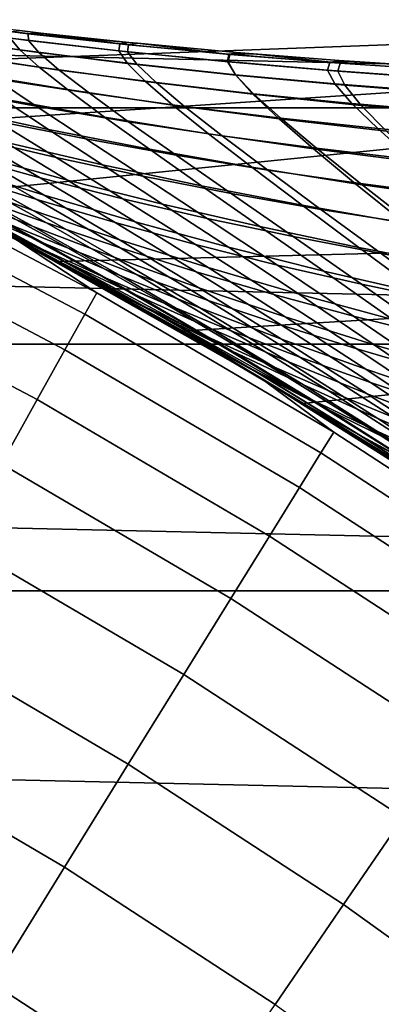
# Model space of a CAD drawing. Header units: metres. Extents: x -28 to 70, y -218 to 28.
# Tile 386 of 463: x 10.41 to 11.74, y 16.57 to 20.2. Entities that reach past the tile are written whole.
import ezdxf

# ---------------------------------------------------------------- set-up
doc = ezdxf.new("R2010")
doc.units = ezdxf.units.M
doc.layers.add('solid_10_261_432_XXX', color=7, linetype='CONTINUOUS')

msp = doc.modelspace()

# ---------------------------------------------------------------- linework, layer by layer
at = {"layer": 'solid_10_261_432_XXX'}
for points in [[(-19.004232, 19.87685, -5), (-18.093325, 20.709457, -5), (19.004232, 19.87685, -5)], [(-18.093325, 20.709457, -5), (18.093325, 20.709457, -5), (19.004232, 19.87685, -5)], [(17.764107, 20.333138), (8.660292, 20.223732), (9.139139, 20.0119)], [(17.764107, 20.333138), (9.139139, 20.0119), (9.612785, 19.788742)], [(17.764107, 20.333138), (9.612785, 19.788742), (10.080972, 19.554386)], [(17.764107, 20.333138), (10.080972, 19.554386), (10.543481, 19.308937), (18.658464, 19.515678)], [(10.012851, 20.145996, 110.879211), (9.972693, 20.187304, 111.913399), (10.37164, 20.133615, 111.950691), (10.407254, 20.089804, 110.934776)], [(10.0691, 20.19574, 115.065628), (10.073874, 20.172663, 116.129288), (10.438527, 20.125286, 116.085312), (10.437836, 20.149641, 115.043602)], [(10.405995, 20.161434, 114), (10.0691, 20.19574, 115.065628), (10.437836, 20.149641, 115.043602), (10.474414, 20.153542, 114)], [(10.073874, 20.172663, 116.129288), (10.117127, 20.129559, 117.187325), (10.476907, 20.080423, 117.121613), (10.438527, 20.125286, 116.085312)], [(10.088953, 20.085627, 109.855797), (10.012851, 20.145996, 110.879211), (10.407254, 20.089804, 110.934776), (10.478335, 20.026186, 109.92939)], [(10.37164, 20.133615, 111.950691), (10.371944, 20.157446, 112.973587), (10.776336, 20.112316, 112.991974), (10.77272, 20.086632, 111.987251)], [(10.407254, 20.089804, 110.934776), (10.37164, 20.133615, 111.950691), (10.77272, 20.086632, 111.987251), (10.804513, 20.040184, 110.989281)], [(10.371944, 20.157446, 112.973587), (10.405995, 20.161434, 114), (10.474414, 20.153542, 114), (10.776336, 20.112316, 112.991974)], [(10.495241, 20.151178, 114), (10.474414, 20.153542, 114), (10.437836, 20.149641, 115.043602)], [(10.495241, 20.151178, 114), (10.437836, 20.149641, 115.043602), (10.809355, 20.117695, 114)], [(10.809355, 20.117695, 114), (10.437836, 20.149641, 115.043602), (10.80774, 20.1092, 115.021904), (10.841166, 20.114525, 114)], [(10.437836, 20.149641, 115.043602), (10.438527, 20.125286, 116.085312), (10.804968, 20.083494, 116.041985), (10.80774, 20.1092, 115.021904)], [(10.776336, 20.112316, 112.991974), (10.474414, 20.153542, 114), (10.495241, 20.151178, 114)], [(10.776336, 20.112316, 112.991974), (10.495241, 20.151178, 114), (10.809355, 20.117695, 114)], [(10.117127, 20.129559, 117.187325), (10.198442, 20.066465, 118.235886), (10.552573, 20.01511, 118.148819), (10.476907, 20.080423, 117.121613)], [(10.438527, 20.125286, 116.085312), (10.476907, 20.080423, 117.121613), (10.839088, 20.0368, 117.056854), (10.804968, 20.083494, 116.041985)], [(10.77272, 20.086632, 111.987251), (10.776336, 20.112316, 112.991974), (11.181998, 20.073591, 113.009956), (11.175775, 20.045971, 112.023003)], [(10.776336, 20.112316, 112.991974), (10.809355, 20.117695, 114), (10.841166, 20.114525, 114), (11.181998, 20.073591, 113.009956)], [(10.80774, 20.1092, 115.021904), (10.804968, 20.083494, 116.041985), (11.173071, 20.046993, 115.999359), (11.17871, 20.074097, 115.000565)], [(10.841166, 20.114525, 114), (10.80774, 20.1092, 115.021904), (11.17871, 20.074097, 115.000565), (11.219096, 20.079832, 114)], [(11.181998, 20.073591, 113.009956), (10.841166, 20.114525, 114), (11.219096, 20.079832, 114)], [(10.199423, 20.006685, 108.847778), (10.088953, 20.085627, 109.855797), (10.478335, 20.026186, 109.92939), (10.583343, 19.943346, 108.939117)], [(10.198442, 20.066465, 118.235886), (10.316036, 19.983767, 119.269768), (10.663831, 19.929781, 119.161896), (10.552573, 20.01511, 118.148819)], [(10.478335, 20.026186, 109.92939), (10.407254, 20.089804, 110.934776), (10.804513, 20.040184, 110.989281), (10.871288, 19.973185, 110.001595)], [(10.476907, 20.080423, 117.121613), (10.552573, 20.01511, 118.148819), (10.909724, 19.969202, 118.062988), (10.839088, 20.0368, 117.056854)], [(10.804513, 20.040184, 110.989281), (10.77272, 20.086632, 111.987251), (11.175775, 20.045971, 112.023003), (11.204444, 19.996809, 111.042587)], [(10.804968, 20.083494, 116.041985), (10.839088, 20.0368, 117.056854), (11.203532, 19.998436, 116.993141), (11.173071, 20.046993, 115.999359)], [(11.17871, 20.074097, 115.000565), (11.173071, 20.046993, 115.999359), (11.542713, 20.015493, 115.957512), (11.550638, 20.044008, 114.979622)], [(11.175775, 20.045971, 112.023003), (11.181998, 20.073591, 113.009956), (11.588795, 20.040848, 113.027481), (11.580643, 20.011257, 112.057854)], [(11.221959, 20.07959, 114), (11.219096, 20.079832, 114), (11.17871, 20.074097, 115.000565)], [(11.221959, 20.07959, 114), (11.17871, 20.074097, 115.000565), (11.269276, 20.075626, 114)], [(11.269276, 20.075626, 114), (11.17871, 20.074097, 115.000565), (11.550638, 20.044008, 114.979622), (11.58594, 20.051144, 114)], [(11.181998, 20.073591, 113.009956), (11.219096, 20.079832, 114), (11.221959, 20.07959, 114)], [(11.181998, 20.073591, 113.009956), (11.221959, 20.07959, 114), (11.269276, 20.075626, 114), (11.588795, 20.040848, 113.027481)], [(11.588795, 20.040848, 113.027481), (11.269276, 20.075626, 114), (11.58594, 20.051144, 114)], [(9.972046, 20.043316, 119.37899), (10.130978, 19.944435, 120.412491), (10.467431, 19.882027, 120.283012), (10.316036, 19.983767, 119.269768)], [(10.583343, 19.943346, 108.939117), (10.478335, 20.026186, 109.92939), (10.871288, 19.973185, 110.001595), (10.97154, 19.886293, 109.028748)], [(10.871288, 19.973185, 110.001595), (10.804513, 20.040184, 110.989281), (11.204444, 19.996809, 111.042587), (11.26761, 19.92634, 110.072227)], [(10.839088, 20.0368, 117.056854), (10.909724, 19.969202, 118.062988), (11.269734, 19.928524, 117.978539), (11.203532, 19.998436, 116.993141)], [(11.173071, 20.046993, 115.999359), (11.203532, 19.998436, 116.993141), (11.570096, 19.965073, 116.93058), (11.542713, 20.015493, 115.957512)], [(11.204444, 19.996809, 111.042587), (11.175775, 20.045971, 112.023003), (11.580643, 20.011257, 112.057854), (11.606869, 19.959347, 111.094559)], [(11.550638, 20.044008, 114.979622), (11.542713, 20.015493, 115.957512), (11.913769, 19.988705, 115.916504), (11.923418, 20.018612, 114.959099)], [(11.58594, 20.051144, 114), (11.550638, 20.044008, 114.979622), (11.623221, 20.048489, 114)], [(11.623221, 20.048489, 114), (11.550638, 20.044008, 114.979622), (11.923418, 20.018612, 114.959099), (11.963285, 20.026382, 114)], [(11.580643, 20.011257, 112.057854), (11.588795, 20.040848, 113.027481), (11.996588, 20.013668, 113.04451), (11.987165, 19.982113, 112.091721)], [(11.588795, 20.040848, 113.027481), (11.58594, 20.051144, 114), (11.623221, 20.048489, 114)], [(11.588795, 20.040848, 113.027481), (11.623221, 20.048489, 114), (11.963285, 20.026382, 114), (11.996588, 20.013668, 113.04451)], [(10.341749, 19.909966, 107.860687), (10.199423, 20.006685, 108.847778), (10.583343, 19.943346, 108.939117), (10.71981, 19.842199, 107.969421)], [(10.552573, 20.01511, 118.148819), (10.663831, 19.929781, 119.161896), (11.015254, 19.881178, 119.055542), (10.909724, 19.969202, 118.062988)], [(11.203532, 19.998436, 116.993141), (11.269734, 19.928524, 117.978539), (11.632444, 19.892855, 117.895592), (11.570096, 19.965073, 116.93058)], [(11.26761, 19.92634, 110.072227), (11.204444, 19.996809, 111.042587), (11.606869, 19.959347, 111.094559), (11.6671, 19.885374, 110.141106)], [(11.542713, 20.015493, 115.957512), (11.570096, 19.965073, 116.93058), (11.938637, 19.936453, 116.869263), (11.913769, 19.988705, 115.916504)], [(11.606869, 19.959347, 111.094559), (11.580643, 20.011257, 112.057854), (11.987165, 19.982113, 112.091721), (12.011606, 19.927467, 111.145065)], [(10.147438, 19.874899, 106.7724), (9.968894, 19.984013, 107.750229), (10.341749, 19.909966, 107.860687), (10.513389, 19.796267, 106.900085)], [(10.316036, 19.983767, 119.269768), (10.467431, 19.882027, 120.283012), (10.80831, 19.825064, 120.155113), (10.663831, 19.929781, 119.161896)], [(10.97154, 19.886293, 109.028748), (10.871288, 19.973185, 110.001595), (11.26761, 19.92634, 110.072227), (11.363796, 19.835304, 109.11644)], [(10.909724, 19.969202, 118.062988), (11.015254, 19.881178, 119.055542), (11.370131, 19.837774, 118.95089), (11.269734, 19.928524, 117.978539)], [(11.570096, 19.965073, 116.93058), (11.632444, 19.892855, 117.895592), (11.997695, 19.861973, 117.814301), (11.938637, 19.936453, 116.869263)], [(11.6671, 19.885374, 110.141106), (11.606869, 19.959347, 111.094559), (12.011606, 19.927467, 111.145065), (12.069558, 19.850008, 110.208046)], [(10.130978, 19.944435, 120.412491), (10.32167, 19.827345, 121.418488), (10.650134, 19.761808, 121.269753), (10.467431, 19.882027, 120.283012)], [(10.71981, 19.842199, 107.969421), (10.583343, 19.943346, 108.939117), (10.97154, 19.886293, 109.028748), (11.102843, 19.780558, 108.076149)], [(10.663831, 19.929781, 119.161896), (10.80831, 19.825064, 120.155113), (11.15342, 19.773413, 120.028999), (11.015254, 19.881178, 119.055542)], [(11.363796, 19.835304, 109.11644), (11.26761, 19.92634, 110.072227), (11.6671, 19.885374, 110.141106), (11.759891, 19.790155, 109.201973)], [(11.269734, 19.928524, 117.978539), (11.370131, 19.837774, 118.95089), (11.728289, 19.799393, 118.848091), (11.632444, 19.892855, 117.895592)], [(-19.876873, 19.004206, -5), (-19.004232, 19.87685, -5), (19.876873, 19.004206, -5)], [(-19.004232, 19.87685, -5), (19.004232, 19.87685, -5), (19.876873, 19.004206, -5)], [(9.998393, 19.898249, 121.568756), (10.226974, 19.7666, 122.561531), (10.54133, 19.692558, 122.392967), (10.32167, 19.827345, 121.418488)], [(10.513389, 19.796267, 106.900085), (10.341749, 19.909966, 107.860687), (10.71981, 19.842199, 107.969421), (10.88524, 19.723677, 107.025818)], [(10.467431, 19.882027, 120.283012), (10.650134, 19.761808, 121.269753), (10.983629, 19.70159, 121.12281), (10.80831, 19.825064, 120.155113)], [(11.102843, 19.780558, 108.076149), (10.97154, 19.886293, 109.028748), (11.363796, 19.835304, 109.11644), (11.490614, 19.724874, 108.180595)], [(11.015254, 19.881178, 119.055542), (11.15342, 19.773413, 120.028999), (11.502574, 19.726929, 119.904884), (11.370131, 19.837774, 118.95089)], [(11.632444, 19.892855, 117.895592), (11.728289, 19.799393, 118.848091), (12.089548, 19.76585, 118.747337), (11.997695, 19.861973, 117.814301)], [(11.759891, 19.790155, 109.201973), (11.6671, 19.885374, 110.141106), (12.069558, 19.850008, 110.208046), (12.159604, 19.750626, 109.285103)], [(9.479002, 19.853174, 143.052673), (9.793057, 19.66711, 144.561661), (10.690903, 19.193848, 144.561661), (10.399147, 19.387051, 143.052673)], [(9.918446, 19.845686, 122.731506), (10.182878, 19.699978, 123.706856), (10.481733, 19.617901, 123.519661), (10.226974, 19.7666, 122.561531)], [(10.352957, 19.749872, 105.826134), (10.147438, 19.874899, 106.7724), (10.513389, 19.796267, 106.900085), (10.71172, 19.666399, 105.970581)], [(10.88524, 19.723677, 107.025818), (10.71981, 19.842199, 107.969421), (11.102843, 19.780558, 108.076149), (11.262742, 19.657034, 107.149261)], [(10.238557, 19.703468, 104.750778), (10.000899, 19.839045, 105.679901), (10.352957, 19.749872, 105.826134), (10.58255, 19.609655, 104.913445)], [(10.32167, 19.827345, 121.418488), (10.54133, 19.692558, 122.392967), (10.861473, 19.623686, 122.226097), (10.650134, 19.761808, 121.269753)], [(10.80831, 19.825064, 120.155113), (10.983629, 19.70159, 121.12281), (11.321951, 19.646593, 120.977905), (11.15342, 19.773413, 120.028999)], [(11.490614, 19.724874, 108.180595), (11.363796, 19.835304, 109.11644), (11.759891, 19.790155, 109.201973), (11.882884, 19.674988, 108.282478)], [(11.370131, 19.837774, 118.95089), (11.502574, 19.726929, 119.904884), (11.855579, 19.685476, 119.782974), (11.728289, 19.799393, 118.848091)], [(9.890439, 19.786617, 123.895218), (10.188202, 19.62706, 124.848885), (10.470407, 19.537733, 124.644463), (10.182878, 19.699978, 123.706856)], [(10.169674, 19.656557, 103.677147), (9.901915, 19.802349, 104.586624), (10.238557, 19.703468, 104.750778), (10.497499, 19.553448, 103.857307)], [(10.71172, 19.666399, 105.970581), (10.513389, 19.796267, 106.900085), (10.88524, 19.723677, 107.025818), (11.077055, 19.588715, 106.112869)], [(11.262742, 19.657034, 107.149261), (11.102843, 19.780558, 108.076149), (11.490614, 19.724874, 108.180595), (11.645645, 19.596235, 107.270088)], [(11.15342, 19.773413, 120.028999), (11.321951, 19.646593, 120.977905), (11.664895, 19.596727, 120.835289), (11.502574, 19.726929, 119.904884)], [(11.728289, 19.799393, 118.848091), (11.855579, 19.685476, 119.782974), (12.212247, 19.648918, 119.66349), (12.089548, 19.76585, 118.747337)], [(10.14535, 19.607857, 102.608589), (9.849783, 19.763929, 103.495911), (10.169674, 19.656557, 103.677147), (10.455804, 19.496849, 102.805313)], [(10.226974, 19.7666, 122.561531), (10.481733, 19.617901, 123.519661), (10.786985, 19.540592, 123.333961), (10.54133, 19.692558, 122.392967)], [(10.58255, 19.609655, 104.913445), (10.352957, 19.749872, 105.826134), (10.71172, 19.666399, 105.970581), (10.933895, 19.521204, 105.074181)], [(10.650134, 19.761808, 121.269753), (10.861473, 19.623686, 122.226097), (11.187237, 19.559988, 122.061203), (10.983629, 19.70159, 121.12281)], [(10.164288, 19.555498, 101.547745), (9.843355, 19.722164, 102.411331), (10.14535, 19.607857, 102.608589), (10.456367, 19.438269, 101.759865)], [(9.912953, 19.720329, 125.054138), (10.241087, 19.546925, 125.982277), (10.505746, 19.451399, 125.76223), (10.188202, 19.62706, 124.848885)], [(10.182878, 19.699978, 123.706856), (10.470407, 19.537733, 124.644463), (10.759559, 19.452614, 124.441238), (10.481733, 19.617901, 123.519661)], [(10.497499, 19.553448, 103.857307), (10.238557, 19.703468, 104.750778), (10.58255, 19.609655, 104.913445), (10.83328, 19.454979, 104.035904)], [(11.077055, 19.588715, 106.112869), (10.88524, 19.723677, 107.025818), (11.262742, 19.657034, 107.149261), (11.448701, 19.516788, 106.252602)], [(10.983629, 19.70159, 121.12281), (11.187237, 19.559988, 122.061203), (11.518407, 19.501415, 121.898598), (11.321951, 19.646593, 120.977905)], [(11.645645, 19.596235, 107.270088), (11.490614, 19.724874, 108.180595), (11.882884, 19.674988, 108.282478), (12.033697, 19.541182, 107.387962)], [(11.502574, 19.726929, 119.904884), (11.664895, 19.596727, 120.835289), (12.012257, 19.551897, 120.695213), (11.855579, 19.685476, 119.782974)], [(10.690903, 19.193848, 144.561661), (9.793057, 19.66711, 144.561661), (9.752876, 19.586416, 146.086594), (10.647038, 19.115095, 146.086594)], [(10.478562, 19.360046, 128.205032), (10.100393, 19.561163, 127.336266), (9.869662, 19.665874, 127.569366), (10.258831, 19.465391, 128.450012)], [(10.224762, 19.497248, 100.497063), (9.881136, 19.674932, 101.335747), (10.164288, 19.555498, 101.547745), (10.497668, 19.375671, 100.723183)], [(10.54133, 19.692558, 122.392967), (10.786985, 19.540592, 123.333961), (11.098599, 19.468241, 123.150101), (10.861473, 19.623686, 122.226097)], [(10.933895, 19.521204, 105.074181), (10.71172, 19.666399, 105.970581), (11.077055, 19.588715, 106.112869), (11.292456, 19.438276, 105.232567)], [(9.983876, 19.645638, 126.202713), (10.339001, 19.458378, 127.102539), (10.585497, 19.357903, 126.868652), (10.241087, 19.546925, 125.982277)], [(10.455804, 19.496849, 102.805313), (10.169674, 19.656557, 103.677147), (10.497499, 19.553448, 103.857307), (10.77475, 19.389601, 103.000961)], [(10.188202, 19.62706, 124.848885), (10.505746, 19.451399, 125.76223), (10.777856, 19.359385, 125.542992), (10.470407, 19.537733, 124.644463)], [(10.861473, 19.623686, 122.226097), (11.098599, 19.468241, 123.150101), (11.416408, 19.400902, 122.968399), (11.187237, 19.559988, 122.061203)], [(11.448701, 19.516788, 106.252602), (11.262742, 19.657034, 107.149261), (11.645645, 19.596235, 107.270088), (11.826393, 19.450581, 106.389397)], [(11.321951, 19.646593, 120.977905), (11.518407, 19.501415, 121.898598), (11.854767, 19.447918, 121.738556), (11.664895, 19.596727, 120.835289)], [(10.647038, 19.115095, 146.086594), (9.752876, 19.586416, 146.086594), (9.685762, 19.451633, 147.606766), (10.573771, 18.983557, 147.606766)], [(10.224762, 19.497248, 100.497063), (10.577661, 19.306709, 99.697906), (10.324522, 19.430603, 99.459427), (9.961194, 19.619818, 100.271851)], [(10.456367, 19.438269, 101.759865), (10.14535, 19.607857, 102.608589), (10.455804, 19.496849, 102.805313), (10.757419, 19.323774, 101.971519)], [(10.481733, 19.617901, 123.519661), (10.759559, 19.452614, 124.441238), (11.055653, 19.371973, 124.239601), (10.786985, 19.540592, 123.333961)], [(10.83328, 19.454979, 104.035904), (10.58255, 19.609655, 104.913445), (10.933895, 19.521204, 105.074181), (11.177025, 19.361526, 104.212456)], [(11.292456, 19.438276, 105.232567), (11.077055, 19.588715, 106.112869), (11.448701, 19.516788, 106.252602), (11.657965, 19.360905, 105.388145)], [(11.826393, 19.450581, 106.389397), (11.645645, 19.596235, 107.270088), (12.033697, 19.541182, 107.387962), (12.209868, 19.390055, 106.522873)], [(11.664895, 19.596727, 120.835289), (11.854767, 19.447918, 121.738556), (12.196099, 19.399445, 121.581383), (12.012257, 19.551897, 120.695213)], [(10.592916, 19.28186, 98.198586), (10.543481, 19.308937), (10.080972, 19.554386), (10.367167, 19.404171, 98.649529)], [(10.100393, 19.561163, 127.336266), (10.478562, 19.360046, 128.205032), (10.706566, 19.256031, 127.959267), (10.339001, 19.458378, 127.102539)], [(10.497668, 19.375671, 100.723183), (10.164288, 19.555498, 101.547745), (10.456367, 19.438269, 101.759865), (10.779969, 19.25569, 100.949539)], [(10.77475, 19.389601, 103.000961), (10.497499, 19.553448, 103.857307), (10.83328, 19.454979, 104.035904), (11.10222, 19.28657, 103.194984)], [(11.187237, 19.559988, 122.061203), (11.416408, 19.400902, 122.968399), (11.740183, 19.338572, 122.789207), (11.518407, 19.501415, 121.898598)], [(10.694337, 19.228785, 98.686569), (10.367167, 19.404171, 98.649529), (10.145186, 19.521147, 99.108398)], [(10.937371, 19.103722, 98.937622), (10.694337, 19.228785, 98.686569), (10.145186, 19.521147, 99.108398), (10.324522, 19.430603, 99.459427)], [(10.655871, 19.250395, 129.285294), (10.258831, 19.465391, 128.450012), (10.148572, 19.519388, 128.899902), (10.372522, 19.401308, 129.361771)], [(10.241087, 19.546925, 125.982277), (10.585497, 19.357903, 126.868652), (10.839892, 19.260122, 126.635078), (10.505746, 19.451399, 125.76223)], [(10.470407, 19.537733, 124.644463), (10.777856, 19.359385, 125.542992), (11.057418, 19.271214, 125.324974), (10.759559, 19.452614, 124.441238)], [(18.658464, 19.515678), (10.543481, 19.308937), (11.00001, 19.052553)], [(10.786985, 19.540592, 123.333961), (11.055653, 19.371973, 124.239601), (11.358659, 19.296055, 124.039925), (11.098599, 19.468241, 123.150101)], [(11.177025, 19.361526, 104.212456), (10.933895, 19.521204, 105.074181), (11.292456, 19.438276, 105.232567), (11.528605, 19.273325, 104.386452)], [(18.658464, 19.515678), (11.00001, 19.052553), (11.450283, 18.785393)], [(11.657965, 19.360905, 105.388145), (11.448701, 19.516788, 106.252602), (11.826393, 19.450581, 106.389397), (12.030148, 19.289116, 105.540474)], [(18.658464, 19.515678), (11.450283, 18.785393), (11.894093, 18.507582), (19.515234, 18.658928)], [(10.577661, 19.306709, 99.697906), (10.224762, 19.497248, 100.497063), (10.497668, 19.375671, 100.723183), (10.840562, 19.183168, 99.937462)], [(10.757419, 19.323774, 101.971519), (10.455804, 19.496849, 102.805313), (10.77475, 19.389601, 103.000961), (11.067487, 19.212547, 102.182091)], [(11.518407, 19.501415, 121.898598), (11.740183, 19.338572, 122.789207), (12.069699, 19.281246, 122.612854), (11.854767, 19.447918, 121.738556)], [(10.573771, 18.983557, 147.606766), (9.685762, 19.451633, 147.606766), (9.591822, 19.262974, 149.119751), (10.471217, 18.799437, 149.119751)], [(10.865321, 19.144365, 129.029724), (10.478562, 19.360046, 128.205032), (10.258831, 19.465391, 128.450012), (10.655871, 19.250395, 129.285294)], [(10.339001, 19.458378, 127.102539), (10.706566, 19.256031, 127.959267), (10.942863, 19.15378, 127.713203), (10.585497, 19.357903, 126.868652)], [(10.505746, 19.451399, 125.76223), (10.839892, 19.260122, 126.635078), (11.102201, 19.165419, 126.402267), (10.777856, 19.359385, 125.542992)], [(10.759559, 19.452614, 124.441238), (11.057418, 19.271214, 125.324974), (11.344435, 19.18721, 125.108612), (11.055653, 19.371973, 124.239601)], [(11.10222, 19.28657, 103.194984), (10.83328, 19.454979, 104.035904), (11.177025, 19.361526, 104.212456), (11.438239, 19.188206, 103.386841)], [(11.098599, 19.468241, 123.150101), (11.358659, 19.296055, 124.039925), (11.668407, 19.22497, 123.842583), (11.416408, 19.400902, 122.968399)], [(11.190561, 18.978415, 99.189911), (10.937371, 19.103722, 98.937622), (10.324522, 19.430603, 99.459427), (10.577661, 19.306709, 99.697906)], [(10.694337, 19.228785, 98.686569), (10.592916, 19.28186, 98.198586), (10.367167, 19.404171, 98.649529)], [(10.779969, 19.25569, 100.949539), (10.456367, 19.438269, 101.759865), (10.757419, 19.323774, 101.971519), (11.071724, 19.137899, 101.175491)], [(11.528605, 19.273325, 104.386452), (11.292456, 19.438276, 105.232567), (11.657965, 19.360905, 105.388145), (11.887744, 19.190472, 104.557411)], [(10.599317, 19.278341, 129.813614), (10.372522, 19.401308, 129.361771), (10.399147, 19.387051, 143.052673)], [(10.655871, 19.250395, 129.285294), (10.372522, 19.401308, 129.361771), (10.599317, 19.278341, 129.813614)], [(10.399147, 19.387051, 143.052673), (10.690903, 19.193848, 144.561661), (11.565934, 18.679625, 144.561661), (11.296432, 18.878311, 143.052673)], [(10.828909, 19.15032, 130.255493), (10.599317, 19.278341, 129.813614), (10.399147, 19.387051, 143.052673), (11.296432, 18.878311, 143.052673)], [(10.840562, 19.183168, 99.937462), (10.497668, 19.375671, 100.723183), (10.779969, 19.25569, 100.949539), (11.113295, 19.060642, 100.177376)], [(11.067487, 19.212547, 102.182091), (10.77475, 19.389601, 103.000961), (11.10222, 19.28657, 103.194984), (11.386618, 19.105118, 102.390984)], [(11.055653, 19.371973, 124.239601), (11.344435, 19.18721, 125.108612), (11.638887, 19.107681, 124.89431), (11.358659, 19.296055, 124.039925)], [(11.416408, 19.400902, 122.968399), (11.668407, 19.22497, 123.842583), (11.984664, 19.15876, 123.647949), (11.740183, 19.338572, 122.789207)], [(10.478562, 19.360046, 128.205032), (10.865321, 19.144365, 129.029724), (11.083403, 19.039083, 128.773163), (10.706566, 19.256031, 127.959267)], [(10.585497, 19.357903, 126.868652), (10.942863, 19.15378, 127.713203), (11.187477, 19.053734, 127.467361), (10.839892, 19.260122, 126.635078)], [(10.777856, 19.359385, 125.542992), (11.102201, 19.165419, 126.402267), (11.372434, 19.074181, 126.1707), (11.057418, 19.271214, 125.324974)], [(11.438239, 19.188206, 103.386841), (11.177025, 19.361526, 104.212456), (11.528605, 19.273325, 104.386452), (11.782681, 19.094818, 103.575974)], [(11.887744, 19.190472, 104.557411), (11.657965, 19.360905, 105.388145), (12.030148, 19.289116, 105.540474), (12.254159, 19.113052, 104.724838)], [(11.740183, 19.338572, 122.789207), (11.984664, 19.15876, 123.647949), (12.307194, 19.097467, 123.456421), (12.069699, 19.281246, 122.612854)], [(11.053458, 19.021595, 97.323929), (11.00001, 19.052553), (10.543481, 19.308937), (10.82231, 19.154049, 97.755692)], [(10.592916, 19.28186, 98.198586), (10.82231, 19.154049, 97.755692), (10.543481, 19.308937)], [(10.577661, 19.306709, 99.697906), (10.840562, 19.183168, 99.937462), (11.190561, 18.978415, 99.189911)], [(11.071724, 19.137899, 101.175491), (10.757419, 19.323774, 101.971519), (11.067487, 19.212547, 102.182091), (11.372988, 19.022902, 101.400368)], [(11.358659, 19.296055, 124.039925), (11.638887, 19.107681, 124.89431), (11.940603, 19.032785, 124.68251), (11.668407, 19.22497, 123.842583)], [(10.471217, 18.799437, 149.119751), (9.591822, 19.262974, 149.119751), (9.471201, 19.020735, 150.623184), (10.339538, 18.563026, 150.623184)], [(11.069222, 19.014673, 97.951546), (10.82231, 19.154049, 97.755692), (10.592916, 19.28186, 98.198586)], [(11.302489, 18.888592, 98.214508), (11.069222, 19.014673, 97.951546), (10.592916, 19.28186, 98.198586), (10.694337, 19.228785, 98.686569)], [(11.05887, 19.021187, 130.077042), (10.655871, 19.250395, 129.285294), (10.599317, 19.278341, 129.813614), (10.828909, 19.15032, 130.255493)], [(10.839892, 19.260122, 126.635078), (11.187477, 19.053734, 127.467361), (11.440431, 18.956329, 127.222252), (11.102201, 19.165419, 126.402267)], [(11.057418, 19.271214, 125.324974), (11.372434, 19.074181, 126.1707), (11.650602, 18.98679, 125.940842), (11.344435, 19.18721, 125.108612)], [(11.386618, 19.105118, 102.390984), (11.10222, 19.28657, 103.194984), (11.438239, 19.188206, 103.386841), (11.714848, 19.002014, 102.597595)], [(11.782681, 19.094818, 103.575974), (11.528605, 19.273325, 104.386452), (11.887744, 19.190472, 104.557411), (12.135264, 19.006561, 103.761833)], [(11.258755, 18.914423, 129.811981), (10.865321, 19.144365, 129.029724), (10.655871, 19.250395, 129.285294), (11.05887, 19.021187, 130.077042)], [(11.546276, 18.761715, 98.478859), (11.302489, 18.888592, 98.214508), (10.694337, 19.228785, 98.686569), (10.937371, 19.103722, 98.937622)], [(10.706566, 19.256031, 127.959267), (11.083403, 19.039083, 128.773163), (11.310146, 18.935032, 128.516174), (10.942863, 19.15378, 127.713203)], [(11.113295, 19.060642, 100.177376), (10.779969, 19.25569, 100.949539), (11.071724, 19.137899, 101.175491), (11.395929, 18.939793, 100.416939)], [(11.668407, 19.22497, 123.842583), (11.940603, 19.032785, 124.68251), (12.249342, 18.96261, 124.473618), (11.984664, 19.15876, 123.647949)], [(11.565934, 18.679625, 144.561661), (10.690903, 19.193848, 144.561661), (10.647038, 19.115095, 146.086594), (11.518478, 18.602982, 146.086594)], [(11.372988, 19.022902, 101.400368), (11.067487, 19.212547, 102.182091), (11.386618, 19.105118, 102.390984), (11.68382, 18.911295, 101.623512)], [(11.344435, 19.18721, 125.108612), (11.650602, 18.98679, 125.940842), (11.936698, 18.903608, 125.713142), (11.638887, 19.107681, 124.89431)], [(11.714848, 19.002014, 102.597595), (11.438239, 19.188206, 103.386841), (11.782681, 19.094818, 103.575974), (12.052057, 18.903606, 102.801323)], [(11.069222, 19.014673, 97.951546), (11.053458, 19.021595, 97.323929), (10.82231, 19.154049, 97.755692)], [(11.05765, 19.019157, 130.681808), (10.828909, 19.15032, 130.255493), (11.296432, 18.878311, 143.052673)], [(11.05887, 19.021187, 130.077042), (10.828909, 19.15032, 130.255493), (11.05765, 19.019157, 130.681808)], [(11.190561, 18.978415, 99.189911), (10.840562, 19.183168, 99.937462), (11.113295, 19.060642, 100.177376), (11.453988, 18.85358, 99.442673)], [(10.942863, 19.15378, 127.713203), (11.310146, 18.935032, 128.516174), (11.545587, 18.832703, 128.259323), (11.187477, 19.053734, 127.467361)], [(11.102201, 19.165419, 126.402267), (11.440431, 18.956329, 127.222252), (11.701745, 18.862003, 126.978386), (11.372434, 19.074181, 126.1707)], [(11.518478, 18.602982, 146.086594), (10.647038, 19.115095, 146.086594), (10.573771, 18.983557, 147.606766), (11.439215, 18.474966, 147.606766)], [(10.865321, 19.144365, 129.029724), (11.258755, 18.914423, 129.811981), (11.467594, 18.807844, 129.545761), (11.083403, 19.039083, 128.773163)], [(11.395929, 18.939793, 100.416939), (11.071724, 19.137899, 101.175491), (11.372988, 19.022902, 101.400368), (11.688535, 18.821281, 100.655434)], [(10.937371, 19.103722, 98.937622), (11.190561, 18.978415, 99.189911), (11.546276, 18.761715, 98.478859)], [(11.68382, 18.911295, 101.623512), (11.386618, 19.105118, 102.390984), (11.714848, 19.002014, 102.597595), (12.004271, 18.803675, 101.844269)], [(11.638887, 19.107681, 124.89431), (11.936698, 18.903608, 125.713142), (12.230547, 18.824844, 125.488091), (11.940603, 19.032785, 124.68251)], [(11.519294, 18.743155, 96.495323), (11.450283, 18.785393), (11.00001, 19.052553), (11.286477, 18.884264, 96.902977)], [(11.053458, 19.021595, 97.323929), (11.286477, 18.884264, 96.902977), (11.00001, 19.052553)], [(11.453988, 18.85358, 99.442673), (11.113295, 19.060642, 100.177376), (11.395929, 18.939793, 100.416939), (11.727735, 18.729937, 99.695137)], [(11.187477, 19.053734, 127.467361), (11.545587, 18.832703, 128.259323), (11.789756, 18.73258, 128.003143), (11.440431, 18.956329, 127.222252)], [(11.372434, 19.074181, 126.1707), (11.701745, 18.862003, 126.978386), (11.971442, 18.771196, 126.736275), (11.650602, 18.98679, 125.940842)], [(-20.709469, 18.093311, -5), (-19.876873, 19.004206, -5), (20.709469, 18.093311, -5)], [(-19.876873, 19.004206, -5), (19.876873, 19.004206, -5), (20.709469, 18.093311, -5)], [(11.447889, 18.788576, 97.252525), (11.286477, 18.884264, 96.902977), (11.053458, 19.021595, 97.323929)], [(11.069222, 19.014673, 97.951546), (11.447889, 18.788576, 97.252525), (11.053458, 19.021595, 97.323929)], [(11.466292, 18.778017, 130.827423), (11.05887, 19.021187, 130.077042), (11.05765, 19.019157, 130.681808), (11.285677, 18.884743, 131.092758)], [(11.285677, 18.884743, 131.092758), (11.05765, 19.019157, 130.681808), (11.296432, 18.878311, 143.052673)], [(11.65729, 18.670469, 130.553848), (11.258755, 18.914423, 129.811981), (11.05887, 19.021187, 130.077042), (11.466292, 18.778017, 130.827423)], [(11.302489, 18.888592, 98.214508), (11.671733, 18.661625, 97.526764), (11.447889, 18.788576, 97.252525), (11.069222, 19.014673, 97.951546)], [(11.083403, 19.039083, 128.773163), (11.467594, 18.807844, 129.545761), (11.685431, 18.701981, 129.278976), (11.310146, 18.935032, 128.516174)], [(11.688535, 18.821281, 100.655434), (11.372988, 19.022902, 101.400368), (11.68382, 18.911295, 101.623512), (11.991182, 18.70577, 100.892151)], [(11.439215, 18.474966, 147.606766), (10.573771, 18.983557, 147.606766), (10.471217, 18.799437, 149.119751), (11.328267, 18.29578, 149.119751)], [(11.546276, 18.761715, 98.478859), (11.190561, 18.978415, 99.189911), (11.453988, 18.85358, 99.442673), (11.800678, 18.634808, 98.743782)], [(11.650602, 18.98679, 125.940842), (11.971442, 18.771196, 126.736275), (12.249522, 18.684324, 126.496429), (11.936698, 18.903608, 125.713142)], [(12.004271, 18.803675, 101.844269), (11.714848, 19.002014, 102.597595), (12.052057, 18.903606, 102.801323), (12.334224, 18.700472, 102.061981)], [(11.310146, 18.935032, 128.516174), (11.685431, 18.701981, 129.278976), (11.912309, 18.597366, 129.012238), (11.545587, 18.832703, 128.259323)], [(11.727735, 18.729937, 99.695137), (11.395929, 18.939793, 100.416939), (11.688535, 18.821281, 100.655434), (12.011882, 18.608202, 99.946533)], [(11.440431, 18.956329, 127.222252), (11.789756, 18.73258, 128.003143), (12.042686, 18.635151, 127.74823), (11.701745, 18.862003, 126.978386)], [(11.258755, 18.914423, 129.811981), (11.65729, 18.670469, 130.553848), (11.857534, 18.562574, 130.278931), (11.467594, 18.807844, 129.545761)], [(11.991182, 18.70577, 100.892151), (11.68382, 18.911295, 101.623512), (12.004271, 18.803675, 101.844269), (12.303932, 18.593914, 101.126373)], [(11.513992, 18.746412, 131.49173), (11.285677, 18.884743, 131.092758), (11.296432, 18.878311, 143.052673)], [(11.466292, 18.778017, 130.827423), (11.285677, 18.884743, 131.092758), (11.513992, 18.746412, 131.49173)], [(11.829047, 18.550802, 96.587654), (11.519294, 18.743155, 96.495323), (11.286477, 18.884264, 96.902977)], [(12.043819, 18.423117, 96.872574), (11.829047, 18.550802, 96.587654), (11.286477, 18.884264, 96.902977), (11.447889, 18.788576, 97.252525)], [(11.296432, 18.878311, 143.052673), (11.565934, 18.679625, 144.561661), (12.416283, 18.125538, 144.561661), (12.168885, 18.328072, 143.052673)], [(11.742149, 18.604353, 131.878235), (11.513992, 18.746412, 131.49173), (11.296432, 18.878311, 143.052673), (12.168885, 18.328072, 143.052673)], [(11.671733, 18.661625, 97.526764), (11.302489, 18.888592, 98.214508), (11.546276, 18.761715, 98.478859), (11.906436, 18.533367, 97.802536)], [(11.701745, 18.862003, 126.978386), (12.042686, 18.635151, 127.74823), (12.304408, 18.540907, 127.495102), (11.971442, 18.771196, 126.736275)], [(11.800678, 18.634808, 98.743782), (11.453988, 18.85358, 99.442673), (11.727735, 18.729937, 99.695137), (12.065787, 18.508636, 99.008453)], [(11.545587, 18.832703, 128.259323), (11.912309, 18.597366, 129.012238), (12.14827, 18.494534, 128.74614), (11.789756, 18.73258, 128.003143)], [(11.328267, 18.29578, 149.119751), (10.471217, 18.799437, 149.119751), (10.339538, 18.563026, 150.623184), (11.18581, 18.065704, 150.623184)], [(12.043819, 18.423117, 96.872574), (11.447889, 18.788576, 97.252525), (11.671733, 18.661625, 97.526764)], [(11.467594, 18.807844, 129.545761), (11.857534, 18.562574, 130.278931), (12.06708, 18.454903, 130.003342), (11.685431, 18.701981, 129.278976)], [(12.011882, 18.608202, 99.946533), (11.688535, 18.821281, 100.655434), (11.991182, 18.70577, 100.892151), (12.306512, 18.489092, 100.196098)], [(11.9828, 18.450272, 95.721222), (11.894093, 18.507582), (11.450283, 18.785393), (11.75192, 18.598183, 96.101036)], [(11.519294, 18.743155, 96.495323), (11.75192, 18.598183, 96.101036), (11.450283, 18.785393)], [(11.876604, 18.521126, 131.538605), (11.466292, 18.778017, 130.827423), (11.513992, 18.746412, 131.49173)], [(12.059355, 18.412752, 131.257324), (11.65729, 18.670469, 130.553848), (11.466292, 18.778017, 130.827423), (11.876604, 18.521126, 131.538605)], [(11.906436, 18.533367, 97.802536), (11.546276, 18.761715, 98.478859), (11.800678, 18.634808, 98.743782), (12.152104, 18.404617, 98.078964)], [(11.876604, 18.521126, 131.538605), (11.513992, 18.746412, 131.49173), (11.742149, 18.604353, 131.878235)], [(11.829047, 18.550802, 96.587654), (11.75192, 18.598183, 96.101036), (11.519294, 18.743155, 96.495323)], [(12.065787, 18.508636, 99.008453), (11.727735, 18.729937, 99.695137), (12.011882, 18.608202, 99.946533), (12.341697, 18.383968, 99.272064)], [(12.416283, 18.125538, 144.561661), (11.565934, 18.679625, 144.561661), (11.518478, 18.602982, 146.086594), (12.365338, 18.051168, 146.086594)], [(11.685431, 18.701981, 129.278976), (12.06708, 18.454903, 130.003342), (12.28598, 18.348026, 129.727707), (11.912309, 18.597366, 129.012238)], [(11.65729, 18.670469, 130.553848), (12.059355, 18.412752, 131.257324), (12.251618, 18.303534, 130.974548), (11.857534, 18.562574, 130.278931)], [(12.043819, 18.423117, 96.872574), (11.671733, 18.661625, 97.526764), (11.906436, 18.533367, 97.802536), (12.269769, 18.293667, 97.159157)], [(12.365338, 18.051168, 146.086594), (11.518478, 18.602982, 146.086594), (11.439215, 18.474966, 147.606766), (12.280247, 17.92695, 147.606766)], [(11.18581, 18.065704, 150.623184), (10.339538, 18.563026, 150.623184), (10.178941, 18.274698, 152.1147), (11.012068, 17.785101, 152.1147)], [(12.280247, 17.92695, 147.606766), (11.439215, 18.474966, 147.606766), (11.328267, 18.29578, 149.119751), (12.161142, 17.753078, 149.119751)], [(12.161142, 17.753078, 149.119751), (11.328267, 18.29578, 149.119751), (11.18581, 18.065704, 150.623184), (12.008211, 17.529827, 150.623184)], [(11.012068, 17.785101, 152.1147), (10.178941, 18.274698, 152.1147), (9.989677, 17.934908, 153.591949), (10.807315, 17.454412, 153.591949)], [(-20.709469, 18.093311, -5), (21.500359, 17.145975, -5), (22.247959, 16.164106, -5), (-21.500359, 17.145975, -5)], [(-20.709469, 18.093311, -5), (20.709469, 18.093311, -5), (21.500359, 17.145975, -5)], [(12.008211, 17.529827, 150.623184), (11.18581, 18.065704, 150.623184), (11.012068, 17.785101, 152.1147), (11.821695, 17.257547, 152.1147)], [(10.807315, 17.454412, 153.591949), (9.989677, 17.934908, 153.591949), (9.772048, 17.544186, 155.052612), (10.571872, 17.07416, 155.052612)], [(11.821695, 17.257547, 152.1147), (11.012068, 17.785101, 152.1147), (10.807315, 17.454412, 153.591949), (11.601888, 16.936668, 153.591949)], [(10.571872, 17.07416, 155.052612), (9.772048, 17.544186, 155.052612), (9.526393, 17.103151, 156.494385), (10.30611, 16.644941, 156.494385)], [(11.601888, 16.936668, 153.591949), (10.807315, 17.454412, 153.591949), (10.571872, 17.07416, 155.052612), (11.349135, 16.567696, 155.052612)], [(12.606094, 16.693167, 152.1147), (11.821695, 17.257547, 152.1147), (11.601888, 16.936668, 153.591949), (12.371702, 16.382782, 153.591949)], [(-21.500359, 17.145975, -5), (22.247959, 16.164106, -5), (22.95075, 15.149687, -5), (-22.247959, 16.164106, -5)], [(11.349135, 16.567696, 155.052612), (10.571872, 17.07416, 155.052612), (10.30611, 16.644941, 156.494385), (11.063835, 16.151209, 156.494385)], [(12.371702, 16.382782, 153.591949), (11.601888, 16.936668, 153.591949), (11.349135, 16.567696, 155.052612), (12.102179, 16.025875, 155.052612)], [(11.063835, 16.151209, 156.494385), (10.30611, 16.644941, 156.494385), (10.010449, 16.167431, 157.914993), (10.746436, 15.687863, 157.914993)]]:
    msp.add_3dface(points, dxfattribs=at)

doc.saveas('drawing.dxf')
